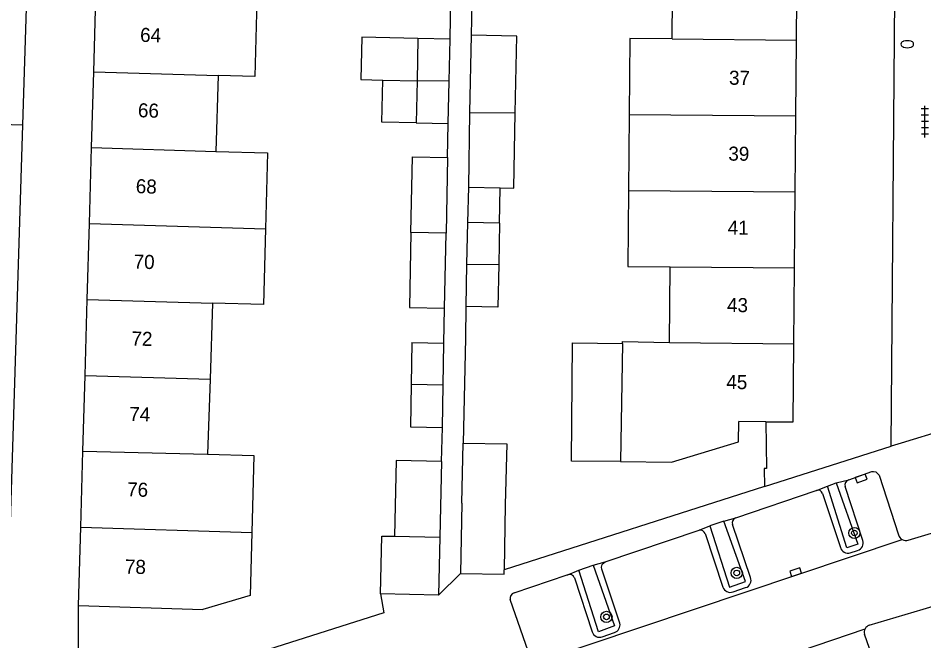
# Model space of a CAD drawing. Extents: x 125000 to 129004, y 397500 to 399008.
# Drawn here: x 127514.7 to 127579.1, y 398901.5 to 398945.8 of the extents above; entities that cross this region are included whole.
import ezdxf

# ---------------------------------------------------------------- set-up
doc = ezdxf.new("R2010")
doc.units = 0
for name, color, linetype in [('gg-afsc-erfafscheiding', 7, 'Continuous'), ('gg-afsc-muur', 7, 'Continuous'), ('gg-anno-huisnummerreeks BGT', 7, 'Continuous'), ('gg-bbg-bijgebouw', 7, 'Continuous'), ('gg-bbg-gedigitaliseerde bebouwing', 7, 'Continuous'), ('gg-bbg-gedigitaliseerde bijgebouw', 7, 'Continuous'), ('gg-bbg-hoofdgebouw', 7, 'Continuous'), ('gg-bbg-luifel en loopbrug', 7, 'Continuous'), ('gg-bbg-tussenscheiding', 7, 'Continuous'), ('gg-knt-verharding', 7, 'Continuous'), ('gt-grn-weggrens', 7, 'Continuous'), ('gt-symb-boom', 7, 'Continuous'), ('gt-symb-brandkraan', 7, 'Continuous'), ('gt-symb-kolk', 7, 'Continuous'), ('gt-symb-tegel verharding', 7, 'Continuous')]:
    doc.layers.add(name, color=color, linetype=linetype)

# ---------------------------------------------------------------- blocks, each defined once
blk = doc.blocks.new('gt0-KOLK')
at = {"layer": 'gt-symb-kolk'}
blk.add_lwpolyline([(0, 0), (0.375, 0), (0.375, 0.4), (-0.375, 0.4), (-0.375, 0), (0, 0)], dxfattribs=at)
blk = doc.blocks.new('gt0-BOOM')
at = {"layer": 'gt-symb-boom'}
for radius in [0.4, 0.2]:
    blk.add_circle((0, 0), radius, dxfattribs=at)
blk = doc.blocks.new('gt0-BR')
at = {"layer": 'gt-symb-brandkraan'}
for centre, radius, start, end in [((-0.244, 0), 0.206, 107.56694, 252.43307), ((0.599, -2.664), 3, 106.89205, 107.56694), ((0, -0.691), 0.938, 73.10799, 106.89205), ((-0.599, -2.664), 3, 72.43309, 73.10799), ((0.244, 0), 0.206, 287.56695, 72.43309), ((0.599, 2.664), 3, 252.43307, 253.10797), ((0, 0.691), 0.938, 253.10797, 286.89206), ((-0.599, 2.664), 3, 286.89206, 287.56695)]:
    blk.add_arc(centre, radius, start, end, dxfattribs=at)
blk = doc.blocks.new('gt0-TEG1')
at = {"layer": 'gt-symb-tegel verharding'}
for p, q in [((-1.125, 0), (1.125, 0)), ((-0.9, -0.25), (-0.9, 0.25)), ((-0.45, -0.25), (-0.45, 0.25)), ((0, -0.25), (0, 0.25)), ((0.45, -0.25), (0.45, 0.25)), ((0.9, -0.25), (0.9, 0.25))]:
    blk.add_line(p, q, dxfattribs=at)

msp = doc.modelspace()

# ---------------------------------------------------------------- linework, layer by layer
at = {"layer": 'gg-afsc-erfafscheiding'}
for p, q in [((127545.436, 398944.327), (127545.52, 398949.095)), ((127546.984, 398946.88), (127546.94, 398944.607)), ((127545.26, 398935.919), (127545.307, 398938.319)), ((127546.558, 398925.305), (127546.529, 398923.059))]:
    msp.add_line(p, q, dxfattribs=at)
at = {"layer": 'gg-afsc-muur'}
for p, q in [((127544.999, 398922.71), (127545.051, 398925.2)), ((127546.529, 398923.059), (127546.375, 398915.599)), ((127544.825, 398914.3), (127544.904, 398916.716)), ((127567.791, 398912.519), (127549.293, 398906.601)), ((127519.032, 398899.678), (127519.034, 398904.047))]:
    msp.add_line(p, q, dxfattribs=at)
for points in [[(127567.889, 398917.127), (127567.927, 398913.804), (127567.77, 398913.796), (127567.791, 398912.519)], [(127540.491, 398904.876), (127540.737, 398903.534), (127523.821, 398898.152)]]:
    msp.add_lwpolyline(points, dxfattribs=at)
at = {"layer": 'gg-bbg-bijgebouw'}
for p, q in [((127543.157, 398944.376), (127543.092, 398941.364)), ((127545.436, 398944.327), (127543.157, 398944.376)), ((127545.372, 398941.327), (127545.436, 398944.327)), ((127543.092, 398941.364), (127543.028, 398938.368)), ((127545.307, 398938.319), (127545.372, 398941.327)), ((127543.028, 398938.368), (127545.307, 398938.319)), ((127546.672, 398931.285), (127546.616, 398928.323)), ((127548.952, 398931.242), (127546.672, 398931.285)), ((127548.952, 398931.242), (127548.896, 398928.295)), ((127546.616, 398928.323), (127546.558, 398925.305)), ((127548.896, 398928.295), (127548.838, 398925.262)), ((127548.838, 398925.262), (127546.558, 398925.305)), ((127542.719, 398922.746), (127542.672, 398919.773)), ((127542.719, 398922.746), (127544.999, 398922.71)), ((127544.952, 398919.727), (127544.999, 398922.71)), ((127542.672, 398919.773), (127542.624, 398916.752)), ((127544.904, 398916.716), (127544.952, 398919.727)), ((127542.624, 398916.752), (127544.904, 398916.716)), ((127546.282, 398911.321), (127546.375, 398915.599)), ((127544.825, 398914.3), (127544.706, 398908.905)), ((127546.282, 398911.321), (127546.172, 398906.337)), ((127549.364, 398911.212), (127549.293, 398906.601)), ((127544.706, 398908.905), (127544.615, 398904.789)), ((127544.615, 398904.789), (127540.491, 398904.876))]:
    msp.add_line(p, q, dxfattribs=at)
for points in [[(127546.375, 398915.599), (127549.479, 398915.554), (127549.364, 398911.212)], [(127544.825, 398914.3), (127541.613, 398914.374), (127541.502, 398908.975)], [(127540.491, 398904.876), (127540.582, 398908.995), (127541.502, 398908.975)], [(127546.172, 398906.337), (127549.288, 398906.277), (127549.293, 398906.601)]]:
    msp.add_lwpolyline(points, dxfattribs=at)
at = {"layer": 'gg-bbg-gedigitaliseerde bebouwing'}
for p, q in [((127561.227, 398944.345), (127561.266, 398949.742)), ((127528.954, 398941.744), (127528.805, 398936.346)), ((127558.171, 398938.973), (127558.123, 398933.571)), ((127561.046, 398922.745), (127561.089, 398928.145)), ((127528.569, 398925.547), (127528.389, 398920.149)), ((127557.685, 398922.694), (127557.552, 398914.289)), ((127528.389, 398920.149), (127528.211, 398914.809))]:
    msp.add_line(p, q, dxfattribs=at)
for points in [[(127531.716, 398947.064), (127531.572, 398941.665), (127528.954, 398941.744)], [(127561.227, 398944.345), (127558.217, 398944.371), (127558.171, 398938.973)], [(127528.805, 398936.346), (127532.473, 398936.245), (127532.324, 398930.836)], [(127558.123, 398933.571), (127558.076, 398928.171), (127561.089, 398928.145)], [(127532.324, 398930.836), (127532.18, 398925.451), (127528.569, 398925.547)], [(127557.685, 398922.694), (127557.689, 398922.834), (127561.046, 398922.745)]]:
    msp.add_lwpolyline(points, dxfattribs=at)
at = {"layer": 'gg-bbg-gedigitaliseerde bijgebouw'}
for p, q in [((127546.94, 398944.607), (127546.832, 398939.111)), ((127546.832, 398939.111), (127546.75, 398933.793)), ((127545.26, 398935.919), (127545.155, 398930.52)), ((127546.75, 398933.793), (127549, 398933.749)), ((127545.051, 398925.2), (127545.155, 398930.52))]:
    msp.add_line(p, q, dxfattribs=at)
for points in [[(127550.067, 398939.074), (127550.174, 398944.544), (127546.94, 398944.607)], [(127549, 398933.749), (127549.963, 398933.73), (127550.067, 398939.074)], [(127542.656, 398930.573), (127542.761, 398935.968), (127545.26, 398935.919)], [(127542.656, 398930.573), (127542.552, 398925.249), (127545.051, 398925.2)]]:
    msp.add_lwpolyline(points, dxfattribs=at)
at = {"layer": 'gg-bbg-hoofdgebouw'}
for p, q in [((127570.067, 398944.263), (127570.114, 398949.662)), ((127520.118, 398942.012), (127520.272, 398947.41)), ((127570.019, 398938.863), (127570.067, 398944.263)), ((127519.964, 398936.614), (127520.118, 398942.012)), ((127569.972, 398933.463), (127570.019, 398938.863)), ((127519.81, 398931.215), (127519.964, 398936.614)), ((127569.925, 398928.063), (127569.972, 398933.463)), ((127519.656, 398925.817), (127519.81, 398931.215)), ((127569.878, 398922.663), (127569.925, 398928.063)), ((127519.502, 398920.419), (127519.656, 398925.817)), ((127519.347, 398915.021), (127519.502, 398920.419)), ((127567.889, 398917.127), (127565.95, 398917.139)), ((127519.193, 398909.622), (127519.347, 398915.021)), ((127519.034, 398904.047), (127519.193, 398909.622)), ((127519.034, 398904.047), (127527.874, 398903.775))]:
    msp.add_line(p, q, dxfattribs=at)
for points in [[(127567.889, 398917.127), (127569.83, 398917.115), (127569.878, 398922.663)], [(127557.552, 398914.289), (127561.183, 398914.258), (127565.934, 398915.694), (127565.95, 398917.139)], [(127528.211, 398914.809), (127531.497, 398914.719), (127531.347, 398909.25)], [(127531.347, 398909.25), (127531.224, 398904.772), (127527.874, 398903.775)]]:
    msp.add_lwpolyline(points, dxfattribs=at)
at = {"layer": 'gg-bbg-luifel en loopbrug'}
for p, q in [((127540.651, 398941.417), (127543.092, 398941.364)), ((127546.75, 398933.793), (127546.672, 398931.285)), ((127548.952, 398931.242), (127549, 398933.749))]:
    msp.add_line(p, q, dxfattribs=at)
for points in [[(127543.157, 398944.376), (127539.161, 398944.462), (127539.096, 398941.45), (127540.651, 398941.417)], [(127543.028, 398938.368), (127540.586, 398938.421), (127540.651, 398941.417)], [(127557.552, 398914.289), (127554.059, 398914.319), (127554.131, 398922.724), (127557.685, 398922.694)]]:
    msp.add_lwpolyline(points, dxfattribs=at)
at = {"layer": 'gg-bbg-tussenscheiding'}
for p, q in [((127561.227, 398944.345), (127570.067, 398944.263)), ((127520.118, 398942.012), (127528.954, 398941.744)), ((127545.372, 398941.327), (127543.092, 398941.364)), ((127546.832, 398939.111), (127550.067, 398939.074)), ((127558.171, 398938.973), (127570.019, 398938.863)), ((127519.964, 398936.614), (127528.805, 398936.346)), ((127558.123, 398933.571), (127569.972, 398933.463)), ((127519.81, 398931.215), (127532.324, 398930.836)), ((127545.155, 398930.52), (127542.656, 398930.573)), ((127546.616, 398928.323), (127548.896, 398928.295)), ((127561.089, 398928.145), (127569.925, 398928.063)), ((127519.656, 398925.817), (127528.569, 398925.547)), ((127561.046, 398922.745), (127569.878, 398922.663)), ((127519.502, 398920.419), (127528.389, 398920.149)), ((127544.952, 398919.727), (127542.672, 398919.773)), ((127519.347, 398915.021), (127528.211, 398914.809)), ((127519.193, 398909.622), (127531.347, 398909.25)), ((127541.502, 398908.975), (127544.706, 398908.905))]:
    msp.add_line(p, q, dxfattribs=at)
at = {"layer": 'gg-knt-verharding'}
for p, q in [((127515.086, 398938.239), (127516.057, 398969.53)), ((127576.788, 398915.397), (127577.127, 398955.674)), ((127513.744, 398895.022), (127515.086, 398938.239)), ((127567.791, 398912.519), (127576.788, 398915.397)), ((127572.256, 398912.547), (127572.89, 398912.788)), ((127572.89, 398912.788), (127574.415, 398908.429)), ((127574.768, 398908.68), (127573.514, 398912.516)), ((127571.91, 398912.031), (127573.176, 398908.188)), ((127564.902, 398910.058), (127563.894, 398909.726)), ((127566.429, 398905.765), (127564.902, 398910.058)), ((127566.796, 398906.048), (127565.503, 398909.813)), ((127578.002, 398908.702), (127582.253, 398909.988)), ((127556.474, 398907.153), (127563.148, 398909.402)), ((127563.573, 398909.17), (127564.827, 398905.367)), ((127551.144, 398899.892), (127577.573, 398908.743)), ((127573.878, 398907.805), (127574.402, 398907.972)), ((127554.592, 398906.569), (127555.599, 398906.914)), ((127554.274, 398906.015), (127555.534, 398902.187)), ((127565.552, 398905.021), (127566.445, 398905.325)), ((127551.184, 398900.276), (127549.709, 398904.475)), ((127545.112, 398892.272), (127574.931, 398902.402)), ((127556.255, 398901.827), (127557.132, 398902.136)), ((127576.377, 398897.793), (127574.889, 398902.014))]:
    msp.add_line(p, q, dxfattribs=at)
for points in [[(127573.779, 398912.995), (127575.413, 398913.574), (127575.527, 398913.592), (127575.7, 398913.55), (127575.822, 398913.45), (127575.928, 398913.318), (127577.313, 398909.075)], [(127574.415, 398908.429), (127573.631, 398908.164), (127572.256, 398912.547)], [(127565.74, 398910.286), (127571.448, 398912.23), (127571.475, 398912.241)], [(127563.894, 398909.726), (127565.302, 398905.371), (127566.429, 398905.765)], [(127555.599, 398906.914), (127557.134, 398902.599), (127555.981, 398902.174), (127554.592, 398906.569)], [(127557.507, 398902.799), (127556.217, 398906.65), (127556.196, 398906.777), (127556.243, 398906.972), (127556.341, 398907.074), (127556.474, 398907.153)], [(127549.985, 398904.965), (127553.766, 398906.227), (127553.814, 398906.247)], [(127575.219, 398902.647), (127579.052, 398903.802), (127582.148, 398904.722)]]:
    msp.add_lwpolyline(points, dxfattribs=at)
for centre, radius, start, end in [((127573.9, 398912.615), 0.398, 107.65723, 194.43688), ((127571.586, 398911.916), 0.344, 19.61353, 108.84781), ((127565.885, 398909.917), 0.396, 111.4803, 195.29273), ((127563.218, 398909.025), 0.383, 22.1755, 100.56581), ((127574.252, 398908.498), 0.547, 285.91706, 19.40961), ((127577.835, 398909.216), 0.541, 195.11671, 241.01459), ((127577.835, 398909.217), 0.541, 241.08819, 287.99333), ((127573.707, 398908.327), 0.549, 194.63091, 288.13673), ((127553.928, 398905.902), 0.364, 18.16412, 108.30789), ((127566.265, 398905.859), 0.564, 288.6392, 19.56977), ((127565.37, 398905.571), 0.58, 200.64043, 288.33475), ((127550.133, 398904.559), 0.432, 110.03711, 191.18078), ((127556.937, 398902.684), 0.581, 289.55716, 11.4569), ((127556.063, 398902.344), 0.551, 196.49495, 290.43854), ((127575.386, 398902.156), 0.517, 151.66369, 195.98018), ((127575.386, 398902.158), 0.516, 108.9135, 151.86175)]:
    msp.add_arc(centre, radius, start, end, dxfattribs=at)
at = {"layer": 'gt-grn-weggrens'}
for p, q in [((127513.47, 398938.279), (127515.086, 398938.239)), ((127582.324, 398917.076), (127577.486, 398915.609)), ((127577.486, 398915.609), (127576.788, 398915.397)), ((127571.475, 398912.241), (127572.256, 398912.547)), ((127572.89, 398912.788), (127573.779, 398912.995)), ((127564.902, 398910.058), (127565.74, 398910.286)), ((127563.148, 398909.402), (127563.894, 398909.726)), ((127555.599, 398906.914), (127556.474, 398907.153)), ((127544.615, 398904.789), (127546.172, 398906.337)), ((127553.814, 398906.247), (127554.592, 398906.569))]:
    msp.add_line(p, q, dxfattribs=at)

# ---------------------------------------------------------------- block references
at = {"layer": 'gt-symb-boom'}
for p in [(127574.171, 398909.211), (127565.813, 398906.371), (127556.553, 398903.247)]:
    msp.add_blockref('gt0-BOOM', p, dxfattribs=at)
at = {"layer": 'gt-symb-brandkraan'}
msp.add_blockref('gt0-BR', (127577.935, 398943.964), dxfattribs=at)
at = {"layer": 'gt-symb-kolk'}
for p, rotation in [((127574.587, 398913.281), -160.5084864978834), ((127570.065, 398906.229), 18.519165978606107)]:
    msp.add_blockref('gt0-KOLK', p, dxfattribs=dict(at, rotation=rotation))
at = {"layer": 'gt-symb-tegel verharding', "rotation": 90.05729575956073}
msp.add_blockref('gt0-TEG1', (127579.181, 398938.462), dxfattribs=at)

# ---------------------------------------------------------------- texts
at = {"layer": 'gg-anno-huisnummerreeks BGT'}
for s, rotation, p in [('64', 358.3, (127523.403, 398944.137)), ('37', 359.5, (127565.262, 398941.083)), ('66', 358.3, (127523.25, 398938.776)), ('39', 359.5, (127565.214, 398935.687)), ('68', 358.3, (127523.096, 398933.377)), ('41', 359.5, (127565.169, 398930.43)), ('70', 358.3, (127522.943, 398928.015)), ('43', 359.5, (127565.121, 398924.923)), ('72', 358.3, (127522.787, 398922.548)), ('45', 359.5, (127565.073, 398919.449)), ('74', 358.3, (127522.633, 398917.182)), ('76', 358.3, (127522.48, 398911.821)), ('78', 358.3, (127522.323, 398906.334))]:
    msp.add_text(s, height=1, rotation=rotation, dxfattribs=at).set_placement(p)

doc.saveas('drawing.dxf')
